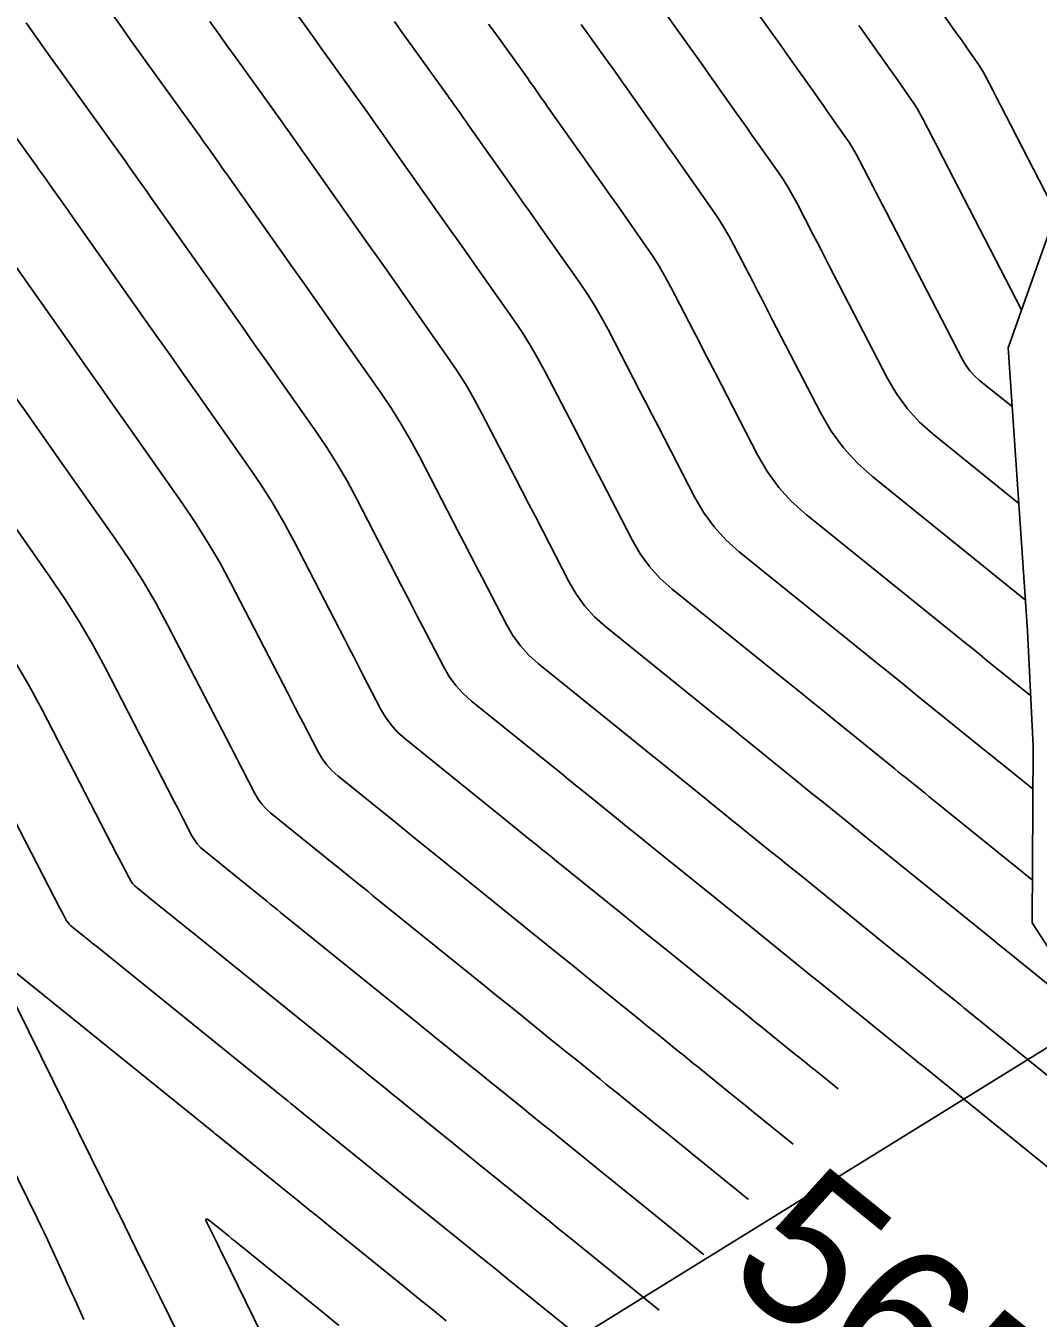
# Model space of a CAD drawing. Extents: x 954385 to 988206, y 1868364 to 1924553.
# Drawn here: x 956207.1 to 956247.4, y 1922490.5 to 1922541.9 of the extents above; entities that cross this region are included whole.
import ezdxf

# ---------------------------------------------------------------- set-up
doc = ezdxf.new("R2010")
doc.units = 0
for name, color, linetype in [('Ex_Contour Labels', 7, 'Continuous'), ('Ex_Major Contours', 7, 'Continuous'), ('Ex_Minor Contours', 7, 'Continuous'), ('Perimeter', 7, 'Continuous'), ('Slopes', 7, 'Continuous')]:
    doc.layers.add(name, color=color, linetype=linetype)

msp = doc.modelspace()

# ---------------------------------------------------------------- linework, layer by layer
at = {"layer": 'Ex_Major Contours'}
for points in [[(956232.658, 1922542.277), (956233.63, 1922540.926), (956233.676, 1922540.862), (956233.722, 1922540.797), (956233.768, 1922540.732), (956233.814, 1922540.667), (956233.997, 1922540.407), (956234.043, 1922540.342), (956234.089, 1922540.278), (956234.135, 1922540.213), (956234.181, 1922540.148), (956235.389, 1922538.438), (956235.598, 1922538.142), (956235.806, 1922537.847), (956236.014, 1922537.551), (956236.222, 1922537.256), (956237.066, 1922536.058), (956237.264, 1922535.767), (956237.451, 1922535.47), (956237.628, 1922535.167), (956237.795, 1922534.858), (956238.441, 1922533.608), (956238.603, 1922533.295), (956238.765, 1922532.983), (956238.926, 1922532.67), (956239.088, 1922532.357), (956241.407, 1922527.874), (956241.771, 1922527.25), (956242.194, 1922526.673), (956242.675, 1922526.143), (956243.213, 1922525.661), (956246.621, 1922522.911)], [(956249.8, 1922502.161), (956246.255, 1922505.03), (956246.116, 1922505.142), (956245.793, 1922505.404), (956245.548, 1922505.602), (956245.325, 1922505.783), (956240.666, 1922509.554), (956240.439, 1922509.737), (956240.213, 1922509.921), (956239.986, 1922510.104), (956239.76, 1922510.287), (956238.853, 1922511.019), (956238.626, 1922511.202), (956238.399, 1922511.385), (956238.173, 1922511.568), (956237.946, 1922511.752), (956235.966, 1922513.354), (956235.561, 1922513.682), (956235.155, 1922514.01), (956234.749, 1922514.337), (956234.343, 1922514.665), (956230.186, 1922518.02), (956229.758, 1922518.403), (956229.375, 1922518.825), (956229.039, 1922519.284), (956228.749, 1922519.78), (956227.682, 1922521.843), (956227.416, 1922522.359), (956227.149, 1922522.874), (956226.882, 1922523.39), (956226.615, 1922523.906), (956225.294, 1922526.459), (956224.975, 1922527.05), (956224.637, 1922527.63), (956224.279, 1922528.198), (956223.902, 1922528.754), (956222.289, 1922531.044), (956221.891, 1922531.609), (956221.493, 1922532.174), (956221.094, 1922532.739), (956220.695, 1922533.303), (956218.385, 1922536.573), (956218.298, 1922536.697), (956218.21, 1922536.821), (956218.122, 1922536.945), (956218.035, 1922537.069), (956217.685, 1922537.566), (956217.597, 1922537.69), (956217.509, 1922537.814), (956217.421, 1922537.937), (956217.332, 1922538.061), (956215.475, 1922540.642), (956215.136, 1922541.114), (956214.799, 1922541.587), (956214.462, 1922542.06)], [(956206.591, 1922527.335), (956207.179, 1922526.501), (956207.767, 1922525.667), (956208.355, 1922524.832), (956210.737, 1922521.45), (956211.294, 1922520.629), (956211.823, 1922519.79), (956212.323, 1922518.934), (956212.794, 1922518.061), (956215.294, 1922513.228), (956215.413, 1922512.997), (956215.533, 1922512.766), (956215.652, 1922512.536), (956215.772, 1922512.305), (956216.249, 1922511.382), (956216.379, 1922511.159), (956216.529, 1922510.954), (956216.7, 1922510.766), (956216.892, 1922510.594), (956218.753, 1922509.093), (956218.934, 1922508.946), (956219.116, 1922508.799), (956219.297, 1922508.653), (956219.479, 1922508.506), (956220.205, 1922507.918), (956220.386, 1922507.772), (956220.568, 1922507.625), (956220.749, 1922507.478), (956220.931, 1922507.331), (956225.424, 1922503.704), (956225.74, 1922503.449), (956226.056, 1922503.194), (956226.371, 1922502.939), (956226.687, 1922502.683), (956228.114, 1922501.528), (956228.347, 1922501.339), (956228.58, 1922501.151), (956228.813, 1922500.962), (956229.046, 1922500.773), (956229.978, 1922500.019), (956230.211, 1922499.831), (956230.444, 1922499.642), (956230.676, 1922499.454), (956230.909, 1922499.265), (956232.359, 1922498.092), (956232.678, 1922497.834), (956232.997, 1922497.575), (956233.317, 1922497.317), (956233.636, 1922497.059), (956235.88, 1922495.243)], [(956217.116, 1922488.683), (956214.973, 1922493.045), (956214.9, 1922493.191), (956214.774, 1922493.448), (956214.356, 1922494.3), (956214.308, 1922494.416), (956214.31, 1922494.47), (956214.363, 1922494.461), (956214.466, 1922494.388), (956215.057, 1922493.91), (956215.198, 1922493.796), (956215.339, 1922493.682), (956215.48, 1922493.568), (956215.621, 1922493.453), (956218.986, 1922490.73), (956219.594, 1922490.239)]]:
    msp.add_lwpolyline(points, dxfattribs=at)
at = {"layer": 'Ex_Minor Contours'}
for points in [[(956210.562, 1922542.388), (956210.929, 1922541.868), (956211.298, 1922541.35), (956211.668, 1922540.832), (956212.038, 1922540.316), (956214.073, 1922537.487), (956214.17, 1922537.352), (956214.267, 1922537.217), (956214.363, 1922537.081), (956214.459, 1922536.945), (956214.842, 1922536.401), (956214.938, 1922536.265), (956215.034, 1922536.129), (956215.13, 1922535.993), (956215.226, 1922535.858), (956217.757, 1922532.276), (956218.193, 1922531.658), (956218.63, 1922531.039), (956219.066, 1922530.421), (956219.502, 1922529.802), (956221.269, 1922527.293), (956221.682, 1922526.684), (956222.074, 1922526.062), (956222.445, 1922525.427), (956222.794, 1922524.779), (956224.351, 1922521.77), (956224.588, 1922521.312), (956224.826, 1922520.853), (956225.063, 1922520.394), (956225.3, 1922519.935), (956226.249, 1922518.101), (956226.507, 1922517.659), (956226.806, 1922517.25), (956227.146, 1922516.876), (956227.528, 1922516.535), (956231.225, 1922513.551), (956231.586, 1922513.259), (956231.947, 1922512.968), (956232.308, 1922512.676), (956232.669, 1922512.384), (956234.196, 1922511.148), (956234.515, 1922510.891), (956234.833, 1922510.633), (956235.152, 1922510.376), (956235.47, 1922510.119), (956236.744, 1922509.09), (956237.063, 1922508.833), (956237.381, 1922508.575), (956237.7, 1922508.318), (956238.018, 1922508.06), (956241.883, 1922504.932), (956242.076, 1922504.775), (956242.398, 1922504.515), (956242.527, 1922504.41), (956242.656, 1922504.306), (956243.057, 1922503.981), (956243.234, 1922503.838), (956243.41, 1922503.695), (956244.035, 1922503.19), (956244.168, 1922503.082), (956244.302, 1922502.974), (956244.435, 1922502.866), (956244.569, 1922502.758), (956251.719, 1922496.971)], [(956247.162, 1922507.933), (956243.314, 1922511.048), (956243.179, 1922511.157), (956243.044, 1922511.266), (956242.91, 1922511.375), (956242.775, 1922511.484), (956242.235, 1922511.919), (956242.1, 1922512.028), (956241.966, 1922512.137), (956241.831, 1922512.246), (956241.696, 1922512.355), (956239.264, 1922514.323), (956238.813, 1922514.688), (956238.363, 1922515.052), (956237.912, 1922515.416), (956237.462, 1922515.78), (956232.845, 1922519.505), (956232.369, 1922519.931), (956231.944, 1922520.399), (956231.571, 1922520.908), (956231.249, 1922521.46), (956230.031, 1922523.815), (956229.752, 1922524.356), (956229.472, 1922524.896), (956229.192, 1922525.437), (956228.913, 1922525.977), (956227.794, 1922528.139), (956227.506, 1922528.674), (956227.2, 1922529.198), (956226.876, 1922529.712), (956226.534, 1922530.215), (956225.076, 1922532.286), (956224.715, 1922532.798), (956224.355, 1922533.308), (956223.995, 1922533.819), (956223.634, 1922534.33), (956221.544, 1922537.288), (956221.465, 1922537.4), (956221.386, 1922537.512), (956221.307, 1922537.624), (956221.227, 1922537.737), (956220.911, 1922538.186), (956220.831, 1922538.298), (956220.752, 1922538.41), (956220.672, 1922538.522), (956220.592, 1922538.634), (956218.912, 1922540.969), (956218.605, 1922541.396), (956218.3, 1922541.823), (956217.996, 1922542.252)], [(956246.356, 1922526.756), (956245.067, 1922527.797), (956244.863, 1922527.979), (956244.681, 1922528.179), (956244.521, 1922528.398), (956244.383, 1922528.634), (956241.352, 1922534.493), (956241.22, 1922534.749), (956241.088, 1922535.004), (956240.956, 1922535.26), (956240.823, 1922535.515), (956240.295, 1922536.537), (956240.158, 1922536.79), (956240.014, 1922537.038), (956239.86, 1922537.281), (956239.699, 1922537.519), (956239.009, 1922538.498), (956238.839, 1922538.74), (956238.669, 1922538.981), (956238.498, 1922539.223), (956238.328, 1922539.464), (956237.34, 1922540.863), (956237.302, 1922540.916), (956237.265, 1922540.969), (956237.227, 1922541.022), (956237.19, 1922541.075), (956237.04, 1922541.288), (956237.003, 1922541.341), (956236.965, 1922541.394), (956236.927, 1922541.446), (956236.889, 1922541.499), (956236.095, 1922542.603)], [(956243.658, 1922542.293), (956244.205, 1922541.518), (956244.3, 1922541.384), (956244.394, 1922541.251), (956244.488, 1922541.117), (956244.583, 1922540.983), (956244.965, 1922540.44), (956245.054, 1922540.309), (956245.139, 1922540.174), (956245.219, 1922540.037), (956245.295, 1922539.897), (956245.588, 1922539.33), (956245.734, 1922539.047), (956245.881, 1922538.764), (956248.101, 1922534.471)], [(956207.16, 1922542.01), (956207.477, 1922541.561), (956207.796, 1922541.113), (956208.116, 1922540.665), (956208.436, 1922540.218), (956210.814, 1922536.914), (956210.919, 1922536.767), (956211.024, 1922536.62), (956211.129, 1922536.473), (956211.233, 1922536.325), (956211.65, 1922535.734), (956211.754, 1922535.586), (956211.858, 1922535.438), (956211.963, 1922535.29), (956212.067, 1922535.143), (956214.818, 1922531.249), (956215.293, 1922530.577), (956215.767, 1922529.905), (956216.241, 1922529.232), (956216.715, 1922528.559), (956218.636, 1922525.832), (956219.085, 1922525.17), (956219.511, 1922524.494), (956219.914, 1922523.804), (956220.294, 1922523.1), (956222.087, 1922519.635), (956222.295, 1922519.233), (956222.502, 1922518.831), (956222.71, 1922518.43), (956222.918, 1922518.028), (956223.749, 1922516.421), (956223.975, 1922516.034), (956224.237, 1922515.676), (956224.535, 1922515.348), (956224.869, 1922515.049), (956228.107, 1922512.436), (956228.423, 1922512.181), (956228.739, 1922511.926), (956229.055, 1922511.67), (956229.371, 1922511.415), (956230.635, 1922510.392), (956230.951, 1922510.137), (956231.267, 1922509.881), (956231.583, 1922509.626), (956231.899, 1922509.37), (956233.729, 1922507.893), (956234.14, 1922507.561), (956234.55, 1922507.23), (956234.96, 1922506.898), (956235.37, 1922506.566), (956238.441, 1922504.081), (956238.654, 1922503.908), (956238.867, 1922503.736), (956239.293, 1922503.391), (956239.4, 1922503.304), (956239.506, 1922503.218), (956239.613, 1922503.132), (956239.719, 1922503.046), (956240.382, 1922502.509), (956240.529, 1922502.391), (956240.675, 1922502.273), (956240.821, 1922502.154), (956240.967, 1922502.036), (956241.999, 1922501.201), (956242.22, 1922501.022), (956242.441, 1922500.844), (956242.662, 1922500.665), (956242.882, 1922500.486), (956249.182, 1922495.388)], [(956247.188, 1922511.549), (956245.962, 1922512.542), (956245.876, 1922512.611), (956245.79, 1922512.681), (956245.618, 1922512.82), (956245.532, 1922512.889), (956245.446, 1922512.959), (956242.561, 1922515.293), (956242.066, 1922515.693), (956241.571, 1922516.094), (956241.075, 1922516.494), (956240.58, 1922516.894), (956235.504, 1922520.99), (956234.981, 1922521.458), (956234.514, 1922521.973), (956234.103, 1922522.533), (956233.749, 1922523.14), (956232.295, 1922525.951), (956232.045, 1922526.434), (956231.795, 1922526.918), (956231.545, 1922527.401), (956231.295, 1922527.885), (956230.294, 1922529.818), (956230.036, 1922530.297), (956229.762, 1922530.766), (956229.473, 1922531.226), (956229.167, 1922531.675), (956227.862, 1922533.529), (956227.54, 1922533.986), (956227.218, 1922534.443), (956226.895, 1922534.9), (956226.573, 1922535.357), (956224.703, 1922538.003), (956224.632, 1922538.103), (956224.562, 1922538.203), (956224.491, 1922538.304), (956224.42, 1922538.404), (956224.137, 1922538.806), (956224.066, 1922538.907), (956223.995, 1922539.007), (956223.923, 1922539.107), (956223.851, 1922539.207), (956222.348, 1922541.296), (956222.074, 1922541.678), (956221.801, 1922542.06)], [(956247.1, 1922515.258), (956245.359, 1922516.667), (956245.069, 1922516.901), (956244.779, 1922517.136), (956244.489, 1922517.371), (956244.198, 1922517.605), (956238.163, 1922522.475), (956237.592, 1922522.986), (956237.083, 1922523.547), (956236.635, 1922524.158), (956236.249, 1922524.82), (956234.56, 1922528.086), (956234.339, 1922528.513), (956234.118, 1922528.939), (956233.898, 1922529.366), (956233.677, 1922529.792), (956232.794, 1922531.498), (956232.567, 1922531.92), (956232.325, 1922532.334), (956232.07, 1922532.739), (956231.8, 1922533.136), (956230.649, 1922534.771), (956230.365, 1922535.175), (956230.081, 1922535.578), (956229.796, 1922535.981), (956229.512, 1922536.384), (956227.862, 1922538.718), (956227.8, 1922538.806), (956227.737, 1922538.895), (956227.675, 1922538.983), (956227.612, 1922539.072), (956227.363, 1922539.427), (956227.3, 1922539.515), (956227.237, 1922539.604), (956227.174, 1922539.692), (956227.111, 1922539.78), (956225.785, 1922541.623), (956225.543, 1922541.96)], [(956246.886, 1922519.067), (956240.822, 1922523.96), (956240.204, 1922524.513), (956239.652, 1922525.121), (956239.167, 1922525.783), (956238.749, 1922526.499), (956236.824, 1922530.222), (956236.633, 1922530.591), (956236.441, 1922530.961), (956236.25, 1922531.33), (956236.059, 1922531.7), (956235.295, 1922533.178), (956235.097, 1922533.544), (956234.888, 1922533.902), (956234.667, 1922534.253), (956234.433, 1922534.597), (956233.436, 1922536.014), (956233.19, 1922536.363), (956232.943, 1922536.712), (956232.697, 1922537.061), (956232.45, 1922537.411), (956231.022, 1922539.433), (956230.967, 1922539.509), (956230.913, 1922539.586), (956230.859, 1922539.663), (956230.805, 1922539.74), (956230.588, 1922540.047), (956230.534, 1922540.124), (956230.48, 1922540.2), (956230.425, 1922540.277), (956230.37, 1922540.353), (956229.222, 1922541.95)], [(956240.266, 1922541.908), (956240.382, 1922541.743), (956240.441, 1922541.66), (956240.499, 1922541.578), (956241.266, 1922540.491), (956241.399, 1922540.304), (956241.531, 1922540.116), (956241.664, 1922539.928), (956241.796, 1922539.741), (956242.332, 1922538.98), (956242.457, 1922538.795), (956242.576, 1922538.606), (956242.689, 1922538.413), (956242.795, 1922538.217), (956243.206, 1922537.423), (956243.308, 1922537.224), (956243.411, 1922537.026), (956243.514, 1922536.827), (956243.616, 1922536.629), (956246.731, 1922530.608)], [(956204.828, 1922540.131), (956207.554, 1922536.341), (956207.668, 1922536.183), (956207.781, 1922536.024), (956207.895, 1922535.864), (956208.007, 1922535.705), (956208.457, 1922535.066), (956208.57, 1922534.906), (956208.683, 1922534.747), (956208.795, 1922534.587), (956208.908, 1922534.428), (956211.879, 1922530.222), (956212.392, 1922529.496), (956212.904, 1922528.77), (956213.417, 1922528.044), (956213.929, 1922527.317), (956216.003, 1922524.371), (956216.488, 1922523.656), (956216.949, 1922522.926), (956217.384, 1922522.181), (956217.794, 1922521.42), (956219.823, 1922517.499), (956220.001, 1922517.154), (956220.179, 1922516.81), (956220.358, 1922516.465), (956220.536, 1922516.12), (956221.249, 1922514.741), (956221.443, 1922514.409), (956221.668, 1922514.102), (956221.923, 1922513.821), (956222.21, 1922513.564), (956224.989, 1922511.322), (956225.26, 1922511.103), (956225.532, 1922510.883), (956225.803, 1922510.664), (956226.074, 1922510.445), (956227.158, 1922509.568), (956227.429, 1922509.348), (956227.7, 1922509.129), (956227.972, 1922508.91), (956228.243, 1922508.691), (956230.823, 1922506.608), (956231.271, 1922506.246), (956231.718, 1922505.885), (956232.166, 1922505.523), (956232.613, 1922505.161), (956234.998, 1922503.23), (956235.296, 1922502.989), (956235.593, 1922502.748), (956236.188, 1922502.267), (956236.337, 1922502.146), (956236.485, 1922502.026), (956236.634, 1922501.906), (956236.783, 1922501.785), (956237.708, 1922501.037), (956237.912, 1922500.872), (956238.116, 1922500.707), (956238.319, 1922500.542), (956238.523, 1922500.377), (956239.437, 1922499.638)], [(956205.749, 1922533.712), (956208.941, 1922529.195), (956209.491, 1922528.416), (956210.042, 1922527.636), (956210.592, 1922526.855), (956211.142, 1922526.075), (956213.37, 1922522.911), (956213.891, 1922522.143), (956214.386, 1922521.358), (956214.853, 1922520.557), (956215.294, 1922519.74), (956217.558, 1922515.364), (956217.707, 1922515.076), (956217.856, 1922514.788), (956218.005, 1922514.5), (956218.154, 1922514.213), (956218.749, 1922513.062), (956218.911, 1922512.784), (956219.098, 1922512.528), (956219.312, 1922512.293), (956219.551, 1922512.079), (956221.871, 1922510.207), (956222.097, 1922510.024), (956222.324, 1922509.841), (956222.55, 1922509.658), (956222.776, 1922509.475), (956223.681, 1922508.743), (956223.908, 1922508.56), (956224.134, 1922508.377), (956224.36, 1922508.194), (956224.587, 1922508.011), (956228.124, 1922505.156), (956228.505, 1922504.848), (956228.887, 1922504.539), (956229.268, 1922504.231), (956229.65, 1922503.922), (956231.556, 1922502.379), (956231.747, 1922502.224), (956231.938, 1922502.07), (956232.129, 1922501.915), (956232.32, 1922501.761), (956233.083, 1922501.143), (956233.274, 1922500.989), (956233.464, 1922500.834), (956233.655, 1922500.68), (956233.846, 1922500.525), (956235.033, 1922499.564), (956235.295, 1922499.353), (956235.556, 1922499.141), (956235.818, 1922498.93), (956236.079, 1922498.718), (956237.659, 1922497.44)], [(956234.102, 1922493.046), (956234.074, 1922493.068), (956231.192, 1922495.4), (956230.815, 1922495.705), (956230.438, 1922496.01), (956230.061, 1922496.315), (956229.684, 1922496.62), (956227.973, 1922498.005), (956227.698, 1922498.227), (956227.423, 1922498.45), (956227.148, 1922498.673), (956226.873, 1922498.895), (956225.722, 1922499.827), (956225.472, 1922500.029), (956225.222, 1922500.231), (956224.973, 1922500.434), (956224.723, 1922500.636), (956223.724, 1922501.444), (956223.474, 1922501.647), (956223.224, 1922501.849), (956222.974, 1922502.051), (956222.724, 1922502.253), (956217.275, 1922506.652), (956217.138, 1922506.762), (956217.001, 1922506.873), (956216.865, 1922506.983), (956216.728, 1922507.094), (956216.181, 1922507.536), (956216.045, 1922507.647), (956215.908, 1922507.757), (956215.771, 1922507.868), (956215.634, 1922507.978), (956214.233, 1922509.109), (956214.089, 1922509.238), (956213.96, 1922509.38), (956213.847, 1922509.535), (956213.749, 1922509.702), (956213.389, 1922510.397), (956213.21, 1922510.745), (956213.03, 1922511.092), (956210.294, 1922516.381), (956209.792, 1922517.311), (956209.26, 1922518.222), (956208.698, 1922519.115), (956208.104, 1922519.989), (956205.568, 1922523.59)], [(956232.324, 1922490.848), (956228.749, 1922493.741), (956228.314, 1922494.092), (956227.879, 1922494.444), (956227.445, 1922494.796), (956227.01, 1922495.147), (956225.036, 1922496.745), (956224.719, 1922497.001), (956224.402, 1922497.258), (956224.085, 1922497.515), (956223.767, 1922497.771), (956222.232, 1922499.014), (956222.048, 1922499.163), (956221.864, 1922499.312), (956221.681, 1922499.461), (956221.497, 1922499.61), (956220.761, 1922500.206), (956220.577, 1922500.355), (956220.393, 1922500.503), (956220.209, 1922500.652), (956220.024, 1922500.801), (956213.619, 1922505.972), (956213.527, 1922506.046), (956213.435, 1922506.121), (956213.343, 1922506.195), (956213.251, 1922506.269), (956212.884, 1922506.567), (956212.792, 1922506.641), (956212.7, 1922506.715), (956212.608, 1922506.789), (956212.516, 1922506.864), (956211.575, 1922507.624), (956211.477, 1922507.71), (956211.391, 1922507.806), (956211.315, 1922507.91), (956211.249, 1922508.022), (956210.947, 1922508.606), (956210.826, 1922508.84), (956210.766, 1922508.957), (956207.794, 1922514.701), (956207.262, 1922515.688), (956206.698, 1922516.654)], [(956205.294, 1922513.021), (956208.501, 1922506.821), (956208.625, 1922506.582), (956208.749, 1922506.343), (956208.783, 1922506.285), (956208.822, 1922506.232), (956208.866, 1922506.183), (956208.916, 1922506.138), (956209.398, 1922505.749), (956209.445, 1922505.711), (956209.492, 1922505.673), (956209.539, 1922505.635), (956209.586, 1922505.597), (956209.775, 1922505.445), (956209.822, 1922505.407), (956209.869, 1922505.369), (956209.916, 1922505.331), (956209.963, 1922505.293), (956217.325, 1922499.349), (956217.443, 1922499.254), (956217.561, 1922499.158), (956217.679, 1922499.063), (956217.798, 1922498.967), (956218.27, 1922498.584), (956218.507, 1922498.393), (956218.743, 1922498.202), (956220.662, 1922496.648), (956221.022, 1922496.357), (956221.381, 1922496.066), (956221.74, 1922495.775), (956222.1, 1922495.484), (956224.335, 1922493.675), (956224.828, 1922493.277), (956225.32, 1922492.878), (956225.813, 1922492.48), (956226.305, 1922492.081), (956230.702, 1922488.525)], [(956223.861, 1922490.422), (956223.311, 1922490.867), (956222.761, 1922491.312), (956222.211, 1922491.758), (956221.661, 1922492.203), (956219.163, 1922494.224), (956218.761, 1922494.549), (956218.36, 1922494.874), (956217.959, 1922495.199), (956217.557, 1922495.524), (956215.254, 1922497.389), (956215.044, 1922497.559), (956214.835, 1922497.728), (956214.782, 1922497.77), (956214.73, 1922497.813), (956214.677, 1922497.855), (956214.625, 1922497.898), (956206.307, 1922504.613)], [(956206.26, 1922503.965), (956210.224, 1922495.93), (956210.331, 1922495.712), (956210.438, 1922495.495), (956210.545, 1922495.278), (956210.652, 1922495.061), (956211.079, 1922494.191), (956211.293, 1922493.757), (956211.506, 1922493.322), (956211.997, 1922492.323), (956212.115, 1922492.084), (956212.232, 1922491.845), (956212.35, 1922491.606), (956212.467, 1922491.368), (956213.595, 1922489.074)], [(956209.451, 1922490.47), (956209.05, 1922491.353), (956208.963, 1922491.543), (956208.877, 1922491.732), (956208.791, 1922491.922), (956208.705, 1922492.112), (956208.128, 1922493.38), (956208.002, 1922493.654), (956207.874, 1922493.927), (956207.744, 1922494.199), (956207.611, 1922494.47), (956204.138, 1922501.512)]]:
    msp.add_lwpolyline(points, dxfattribs=at)
at = {"layer": 'Perimeter'}
msp.add_lwpolyline([(956251.505, 1922544.069), (956246.195, 1922529.097), (956246.97, 1922517.848), (956247.201, 1922513.241), (956247.149, 1922506.234), (956252.606, 1922497.85), (956260.741, 1922491.104), (956264.639, 1922487.627), (956268.531, 1922484.147), (956275.22, 1922476.516), (956275.316, 1922476.33), (956275.317, 1922476.329), (956274.698, 1922475.939), (956278.208, 1922466.621), (956280.023, 1922456.008), (956279.545, 1922455.395), (956270.204, 1922438.277), (956267.142, 1922424.68), (956279.142, 1922420.299), (956289.316, 1922414.801)], dxfattribs=at)
at = {"layer": 'Slopes'}
msp.add_lwpolyline([(956357.131, 1922568.928), (955972.282, 1922330.92), (955975.123, 1922336.204), (955972.282, 1922330.92), (955978.279, 1922331.101)], dxfattribs=at)

# ---------------------------------------------------------------- texts
at = {"layer": 'Ex_Contour Labels'}
msp.add_text('565', height=6, rotation=321.0187, dxfattribs=at).set_placement((956234.826, 1922492.237))

doc.saveas('drawing.dxf')
